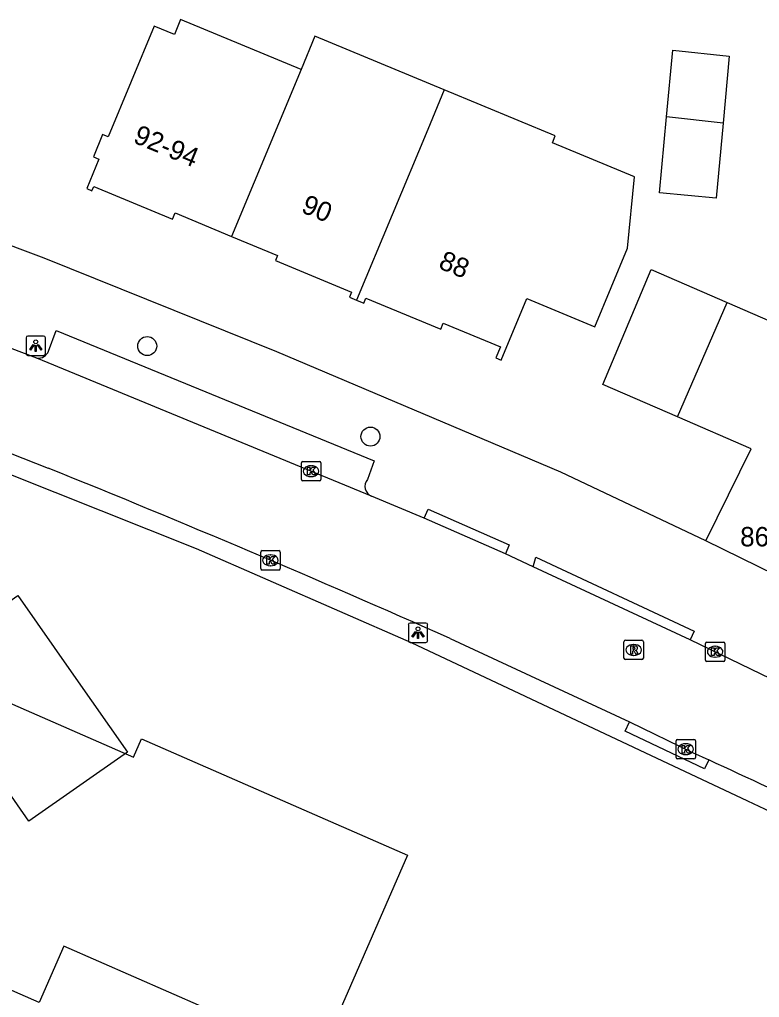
# Model space of a CAD drawing. Extents: x 161696 to 162377, y 380761 to 381673.
# Drawn here: x 161789.4 to 161827.5, y 381057.9 to 381108.3 of the extents above; entities that cross this region are included whole.
import ezdxf

# ---------------------------------------------------------------- set-up
doc = ezdxf.new("R2010")
doc.units = 0
for name, color, linetype in [('IMGEO_Boom', 7, 'Continuous'), ('IMGEO_Kolk', 7, 'Continuous'), ('IMGEO_Lichtpunt', 7, 'Continuous'), ('IMGEO_Pand', 7, 'Continuous'), ('IMGEO_Pand_nummerreeks', 7, 'Continuous'), ('IMGEO_Pand_vergunning_verleend', 7, 'Continuous'), ('IMGEO_Rijbaan_lokaal_open', 7, 'Continuous'), ('IMGEO_Rioolput', 7, 'Continuous'), ('IMGEO_Voetpad_open', 7, 'Continuous')]:
    doc.layers.add(name, color=color, linetype=linetype)

msp = doc.modelspace()

# ---------------------------------------------------------------- linework, layer by layer
at = {"layer": 'IMGEO_Boom'}
for centre in [(161795.986, 381091.472), (161807.492, 381086.805)]:
    msp.add_circle(centre, 0.489, dxfattribs=at)
at = {"layer": 'IMGEO_Kolk'}
for p, q in [((161803.931, 381084.6), (161803.931, 381085.452)), ((161804.006, 381085.526), (161804.858, 381085.526)), ((161804.419, 381085.306), (161804.444, 381085.306)), ((161804.932, 381085.452), (161804.932, 381084.6)), ((161804.442, 381084.746), (161804.417, 381084.746)), ((161804.858, 381084.526), (161804.006, 381084.526)), ((161801.835, 381080.002), (161801.835, 381080.854)), ((161801.91, 381080.928), (161802.762, 381080.928)), ((161802.323, 381080.708), (161802.348, 381080.708)), ((161802.836, 381080.854), (161802.836, 381080.002)), ((161802.346, 381080.148), (161802.321, 381080.148)), ((161802.762, 381079.928), (161801.91, 381079.928)), ((161824.759, 381075.289), (161824.759, 381076.141)), ((161824.834, 381076.215), (161825.686, 381076.215)), ((161825.76, 381076.141), (161825.76, 381075.289)), ((161825.247, 381075.995), (161825.272, 381075.995)), ((161825.686, 381075.215), (161824.834, 381075.215)), ((161825.27, 381075.435), (161825.245, 381075.435)), ((161823.243, 381070.264), (161823.243, 381071.116)), ((161823.318, 381071.19), (161824.17, 381071.19)), ((161824.244, 381071.116), (161824.244, 381070.264)), ((161823.731, 381070.97), (161823.756, 381070.97)), ((161824.17, 381070.19), (161823.318, 381070.19)), ((161823.754, 381070.41), (161823.729, 381070.41))]:
    msp.add_line(p, q, dxfattribs=at)
for points in [[(161803.931, 381084.6), (161803.931, 381085.452)], [(161804.006, 381085.526), (161804.858, 381085.526)], [(161804.252, 381085.226), (161804.375, 381085.226), (161804.375, 381085.075), (161804.505, 381085.226), (161804.669, 381085.226), (161804.523, 381085.075), (161804.676, 381084.826), (161804.524, 381084.826), (161804.439, 381084.99), (161804.375, 381084.923), (161804.375, 381084.826), (161804.252, 381084.826), (161804.252, 381085.226)], [(161804.932, 381085.452), (161804.932, 381084.6)], [(161804.858, 381084.526), (161804.006, 381084.526)], [(161801.835, 381080.002), (161801.835, 381080.854)], [(161801.91, 381080.928), (161802.762, 381080.928)], [(161802.156, 381080.628), (161802.279, 381080.628), (161802.279, 381080.477), (161802.409, 381080.628), (161802.573, 381080.628), (161802.427, 381080.477), (161802.58, 381080.228), (161802.428, 381080.228), (161802.343, 381080.392), (161802.279, 381080.325), (161802.279, 381080.228), (161802.156, 381080.228), (161802.156, 381080.628)], [(161802.836, 381080.854), (161802.836, 381080.002)], [(161802.762, 381079.928), (161801.91, 381079.928)], [(161824.759, 381075.289), (161824.759, 381076.141)], [(161824.834, 381076.215), (161825.686, 381076.215)], [(161825.76, 381076.141), (161825.76, 381075.289)], [(161825.08, 381075.915), (161825.203, 381075.915), (161825.203, 381075.764), (161825.333, 381075.915), (161825.497, 381075.915), (161825.351, 381075.764), (161825.504, 381075.515), (161825.352, 381075.515), (161825.267, 381075.679), (161825.203, 381075.612), (161825.203, 381075.515), (161825.08, 381075.515), (161825.08, 381075.915)], [(161825.686, 381075.215), (161824.834, 381075.215)], [(161823.243, 381070.264), (161823.243, 381071.116)], [(161823.318, 381071.19), (161824.17, 381071.19)], [(161824.244, 381071.116), (161824.244, 381070.264)], [(161823.564, 381070.89), (161823.687, 381070.89), (161823.687, 381070.739), (161823.817, 381070.89), (161823.981, 381070.89), (161823.835, 381070.739), (161823.988, 381070.49), (161823.836, 381070.49), (161823.751, 381070.654), (161823.687, 381070.587), (161823.687, 381070.49), (161823.564, 381070.49), (161823.564, 381070.89)], [(161824.17, 381070.19), (161823.318, 381070.19)]]:
    msp.add_lwpolyline(points, dxfattribs=at)
for centre, start, end in [((161804.008, 381085.45), 91.552, 178.448), ((161804.008, 381085.45), 91.552, 178.448), ((161804.856, 381085.45), 1.552, 88.448), ((161804.856, 381085.45), 1.552, 88.448), ((161804.008, 381084.602), 181.552, 268.448), ((161804.008, 381084.602), 181.552, 268.448), ((161804.856, 381084.602), 271.552, 358.448), ((161804.856, 381084.602), 271.552, 358.448), ((161801.912, 381080.852), 91.552, 178.448), ((161801.912, 381080.852), 91.552, 178.448), ((161802.76, 381080.852), 1.552, 88.448), ((161802.76, 381080.852), 1.552, 88.448), ((161801.912, 381080.004), 181.552, 268.448), ((161801.912, 381080.004), 181.552, 268.448), ((161802.76, 381080.004), 271.552, 358.448), ((161802.76, 381080.004), 271.552, 358.448), ((161824.836, 381076.139), 91.552, 178.448), ((161824.836, 381076.139), 91.552, 178.448), ((161825.684, 381076.139), 1.552, 88.448), ((161825.684, 381076.139), 1.552, 88.448), ((161824.836, 381075.291), 181.552, 268.448), ((161824.836, 381075.291), 181.552, 268.448), ((161825.684, 381075.291), 271.552, 358.448), ((161825.684, 381075.291), 271.552, 358.448), ((161823.32, 381071.114), 91.552, 178.448), ((161823.32, 381071.114), 91.552, 178.448), ((161824.168, 381071.114), 1.552, 88.448), ((161824.168, 381071.114), 1.552, 88.448), ((161823.32, 381070.266), 181.552, 268.448), ((161823.32, 381070.266), 181.552, 268.448), ((161824.168, 381070.266), 271.552, 358.448), ((161824.168, 381070.266), 271.552, 358.448)]:
    msp.add_arc(centre, 0.0765, start, end, dxfattribs=at)
for centre, major_axis, ratio, start_param, end_param in [((161804.418, 381085.026), (-0.387, 0.002), 0.722429, 4.712389, 7.853982), ((161804.443, 381085.026), (-0.39, 0.002), 0.717154, 1.570796, 4.712389), ((161802.322, 381080.428), (-0.387, 0.002), 0.722429, 4.712389, 7.853982), ((161802.347, 381080.428), (-0.39, 0.002), 0.717154, 1.570796, 4.712389), ((161825.246, 381075.715), (-0.387, 0.002), 0.722429, 4.712389, 7.853982), ((161825.271, 381075.715), (-0.39, 0.002), 0.717154, 1.570796, 4.712389), ((161823.73, 381070.69), (-0.387, 0.002), 0.722429, 4.712389, 7.853982), ((161823.755, 381070.69), (-0.39, 0.002), 0.717154, 1.570796, 4.712389)]:
    msp.add_ellipse(centre, major_axis=major_axis, ratio=ratio, start_param=start_param, end_param=end_param, dxfattribs=at)
at = {"layer": 'IMGEO_Lichtpunt'}
for p, q in [((161789.739, 381091.891), (161789.739, 381091.084)), ((161789.739, 381091.891), (161789.739, 381091.084)), ((161790.641, 381091.986), (161789.833, 381091.986)), ((161790.641, 381091.986), (161789.833, 381091.986)), ((161790.735, 381091.084), (161790.735, 381091.891)), ((161790.735, 381091.084), (161790.735, 381091.891)), ((161789.833, 381090.99), (161790.641, 381090.99)), ((161789.833, 381090.99), (161790.641, 381090.99)), ((161809.445, 381077.1), (161809.445, 381076.293)), ((161809.445, 381077.1), (161809.445, 381076.293)), ((161810.347, 381077.195), (161809.539, 381077.195)), ((161810.347, 381077.195), (161809.539, 381077.195)), ((161810.441, 381076.293), (161810.441, 381077.1)), ((161810.441, 381076.293), (161810.441, 381077.1)), ((161809.539, 381076.199), (161810.347, 381076.199)), ((161809.539, 381076.199), (161810.347, 381076.199))]:
    msp.add_line(p, q, dxfattribs=at)
for points in [[(161790.113, 381091.555), (161790.152, 381091.527), (161789.964, 381091.265), (161789.926, 381091.292), (161790.113, 381091.555)], [(161790.215, 381091.507), (161790.262, 381091.507), (161790.262, 381091.185), (161790.215, 381091.185), (161790.215, 381091.507)], [(161790.325, 381091.527), (161790.363, 381091.554), (161790.55, 381091.292), (161790.511, 381091.264), (161790.325, 381091.527)], [(161809.819, 381076.764), (161809.858, 381076.736), (161809.67, 381076.474), (161809.632, 381076.501), (161809.819, 381076.764)], [(161809.921, 381076.716), (161809.968, 381076.716), (161809.968, 381076.394), (161809.921, 381076.394), (161809.921, 381076.716)], [(161810.031, 381076.736), (161810.069, 381076.763), (161810.256, 381076.501), (161810.217, 381076.473), (161810.031, 381076.736)]]:
    msp.add_lwpolyline(points, dxfattribs=at)
for centre in [(161790.238, 381091.689), (161809.944, 381076.898)]:
    msp.add_circle(centre, 0.0994, dxfattribs=at)
for centre, start, end in [((161789.833, 381091.891), 90, 180), ((161789.833, 381091.891), 90, 180), ((161790.641, 381091.891), 0, 90), ((161790.641, 381091.891), 0, 90), ((161789.833, 381091.084), 180, 270), ((161789.833, 381091.084), 180, 270), ((161790.641, 381091.084), 270, 0), ((161790.641, 381091.084), 270, 360), ((161809.539, 381077.1), 90, 180), ((161809.539, 381077.1), 90, 180), ((161810.347, 381077.1), 0, 90), ((161810.347, 381077.1), 0, 90), ((161809.539, 381076.293), 180, 270), ((161809.539, 381076.293), 180, 270), ((161810.347, 381076.293), 270, 0), ((161810.347, 381076.293), 270, 360)]:
    msp.add_arc(centre, 0.0946, start, end, dxfattribs=at)
at = {"layer": 'IMGEO_Pand'}
for points in [[(161803.917, 381105.723), (161797.702, 381108.302), (161797.385, 381107.537), (161796.347, 381107.967), (161793.979, 381102.259), (161793.684, 381102.381), (161793.207, 381101.231), (161793.498, 381101.111), (161792.865, 381099.586), (161793.137, 381099.473), (161793.229, 381099.694), (161797.285, 381098.011), (161797.42, 381098.334), (161800.333, 381097.125)], [(161811.296, 381104.677), (161804.63, 381107.442), (161803.917, 381105.723)], [(161822.758, 381103.287), (161823.079, 381106.724), (161825.988, 381106.407), (161825.666, 381102.958)], [(161803.917, 381105.723), (161800.333, 381097.125)], [(161811.296, 381104.677), (161810.447, 381102.639), (161806.78, 381093.841)], [(161806.78, 381093.841), (161807.148, 381093.689), (161807.254, 381093.946), (161811.116, 381092.344), (161811.243, 381092.65), (161814.194, 381091.426), (161813.959, 381090.859), (161814.231, 381090.746), (161815.546, 381093.916), (161819.057, 381092.46), (161820.739, 381096.514), (161821.102, 381100.199), (161816.871, 381101.954), (161817.017, 381102.305), (161811.296, 381104.677)], [(161825.666, 381102.958), (161825.305, 381099.1), (161822.392, 381099.373), (161822.758, 381103.287)], [(161825.666, 381102.958), (161822.758, 381103.287)], [(161800.333, 381097.125), (161802.701, 381096.143), (161802.591, 381095.877), (161806.514, 381094.249), (161806.408, 381093.995), (161806.78, 381093.841)], [(161823.317, 381087.829), (161819.478, 381089.499), (161821.963, 381095.415), (161825.878, 381093.711)], [(161823.317, 381087.829), (161825.878, 381093.711)], [(161825.878, 381093.711), (161829.793, 381092.008), (161828.689, 381089.472), (161831.945, 381089.09), (161831.72, 381087.171), (161831.175, 381087.235), (161831.021, 381085.925), (161830.182, 381078.784)], [(161824.784, 381081.427), (161827.11, 381086.178), (161823.317, 381087.829)], [(161830.182, 381078.784), (161824.784, 381081.427)], [(161783.547, 381074.135), (161783.984, 381074.873), (161789.316, 381078.607), (161792.184, 381074.511), (161794.964, 381070.542), (161789.883, 381066.984), (161786.506, 381071.806), (161785.383, 381071.018)]]:
    msp.add_lwpolyline(points, dxfattribs=at)
at = {"layer": 'IMGEO_Pand_vergunning_verleend'}
msp.add_lwpolyline([(161785.827, 381067.135), (161788.498, 381073.246), (161795.27, 381070.287), (161795.683, 381071.232), (161809.404, 381065.234), (161803.104, 381050.82), (161798.971, 381052.626), (161800.703, 381056.589), (161791.682, 381060.532), (161790.415, 381057.633), (161785.901, 381059.606), (161788.652, 381065.9), (161785.827, 381067.135)], dxfattribs=at)
at = {"layer": 'IMGEO_Rijbaan_lokaal_open'}
for points in [[(161790.302, 381090.852), (161788.89, 381091.387)], [(161807.547, 381083.727), (161790.302, 381090.852)], [(161788.245, 381086.203), (161790.88, 381085.181)], [(161810.266, 381082.601), (161807.547, 381083.727)], [(161814.445, 381080.761), (161810.266, 381082.601)], [(161815.875, 381080.1), (161814.445, 381080.761)], [(161823.972, 381076.331), (161815.875, 381080.1)], [(161811.599, 381076.398), (161820.841, 381072.095)], [(161828.135, 381074.321), (161823.972, 381076.331)], [(161820.841, 381072.095), (161824.088, 381070.524), (161824.937, 381070.136)]]:
    msp.add_lwpolyline(points, dxfattribs=at)
for centre, radius, start, end in [((161550.048, 380488.231), 643.7, 66.025825, 68.028987), ((161698.387, 380794.47), 303.326, 62.79372, 65.34151)]:
    msp.add_arc(centre, radius, start, end, dxfattribs=at)
at = {"layer": 'IMGEO_Rioolput'}
for p, q in [((161820.561, 381075.382), (161820.561, 381076.234)), ((161820.636, 381076.308), (161821.488, 381076.308)), ((161821.049, 381076.088), (161821.074, 381076.088)), ((161821.562, 381076.234), (161821.562, 381075.382)), ((161821.488, 381075.308), (161820.636, 381075.308)), ((161821.072, 381075.528), (161821.047, 381075.528))]:
    msp.add_line(p, q, dxfattribs=at)
for points in [[(161820.561, 381075.382), (161820.561, 381076.234)], [(161820.636, 381076.308), (161821.488, 381076.308)], [(161821.562, 381076.234), (161821.562, 381075.382)], [(161821.15, 381076.006), (161820.898, 381076.008), (161820.898, 381075.608)], [(161820.898, 381075.608), (161821.022, 381075.608), (161821.022, 381075.77), (161821.033, 381075.77)], [(161821.076, 381075.927), (161821.022, 381075.927), (161821.022, 381075.846)], [(161821.022, 381075.846), (161821.074, 381075.846)], [(161821.08, 381075.741), (161821.151, 381075.608), (161821.291, 381075.608), (161821.226, 381075.734)], [(161821.488, 381075.308), (161820.636, 381075.308)]]:
    msp.add_lwpolyline(points, dxfattribs=at)
for centre, radius, start, end in [((161820.638, 381076.232), 0.0765, 91.552, 178.448), ((161820.638, 381076.232), 0.0765, 91.552, 178.448), ((161821.486, 381076.232), 0.0765, 1.552, 88.448), ((161821.486, 381076.232), 0.0765, 1.552, 88.448), ((161821.032, 381075.717), 0.0533, 26.0293, 88.6989), ((161821.058, 381076.035), 0.19, 274.7715, 282.9687), ((161821.082, 381075.831), 0.0964, 77.0061, 93.1865), ((161821.096, 381075.888), 0.0378, 276.6634, 79.6772), ((161821.149, 381075.896), 0.109, 350.3612, 89.416), ((161821.147, 381075.896), 0.112, 277.5842, 350.9817), ((161821.131, 381075.681), 0.108, 29.5134, 73.7905), ((161820.638, 381075.384), 0.0765, 181.552, 268.448), ((161820.638, 381075.384), 0.0765, 181.552, 268.448), ((161821.486, 381075.384), 0.0765, 271.552, 358.448), ((161821.486, 381075.384), 0.0765, 271.552, 358.448)]:
    msp.add_arc(centre, radius, start, end, dxfattribs=at)
for centre, major_axis, ratio, start_param, end_param in [((161821.048, 381075.808), (-0.387, 0.002), 0.722429, 4.712389, 7.853982), ((161821.073, 381075.808), (-0.39, 0.002), 0.717154, 1.570796, 4.712389)]:
    msp.add_ellipse(centre, major_axis=major_axis, ratio=ratio, start_param=start_param, end_param=end_param, dxfattribs=at)
at = {"layer": 'IMGEO_Voetpad_open'}
for points in [[(161824.784, 381081.427), (161817.314, 381084.98), (161802.671, 381091.179), (161790.67, 381096.003), (161781.878, 381099.302), (161761.169, 381106.516)], [(161826.947, 381068.015), (161809.615, 381076.179), (161798.524, 381081.016), (161786.305, 381085.875), (161768.146, 381092.627), (161760.54, 381095.232), (161760.357, 381095.28), (161760.171, 381095.311), (161759.982, 381095.326), (161759.794, 381095.323), (161759.606, 381095.304), (161759.42, 381095.268), (161759.239, 381095.215), (161759.062, 381095.147), (161758.893, 381095.063), (161758.732, 381094.965), (161758.58, 381094.852), (161758.439, 381094.726), (161758.31, 381094.588), (161758.194, 381094.439), (161758.091, 381094.281), (161758.003, 381094.114), (161757.96, 381094.016)], [(161790.894, 381091.213), (161791.29, 381092.279), (161807.68, 381085.562), (161807.335, 381084.598)], [(161810.266, 381082.601), (161810.466, 381083.059), (161814.645, 381081.219), (161814.445, 381080.761)], [(161815.875, 381080.1), (161816.022, 381080.582), (161824.181, 381076.784), (161823.972, 381076.331)], [(161824.937, 381070.136), (161824.719, 381069.675), (161820.615, 381071.616), (161820.841, 381072.095)]]:
    msp.add_lwpolyline(points, dxfattribs=at)
for centre, radius, start, end in [((161790.368, 381091.41), 0.562, 263.2519, 339.4976), ((161807.772, 381084.243), 0.563, 140.9222, 246.4372), ((161675.26, 380745.042), 356.82, 61.52176, 64.84256)]:
    msp.add_arc(centre, radius, start, end, dxfattribs=at)

# ---------------------------------------------------------------- texts
at = {"layer": 'IMGEO_Pand_nummerreeks'}
for s, rotation, p in [('92-94', 337.4672, (161795.209, 381101.98)), ('90', 337.4672, (161803.87, 381098.387)), ('88', 337.4726, (161810.945, 381095.502))]:
    msp.add_text(s, height=1, rotation=rotation, dxfattribs=at).set_placement(p)
msp.add_text('86A', height=1, dxfattribs=at).set_placement((161826.551, 381081.146))

doc.saveas('drawing.dxf')
